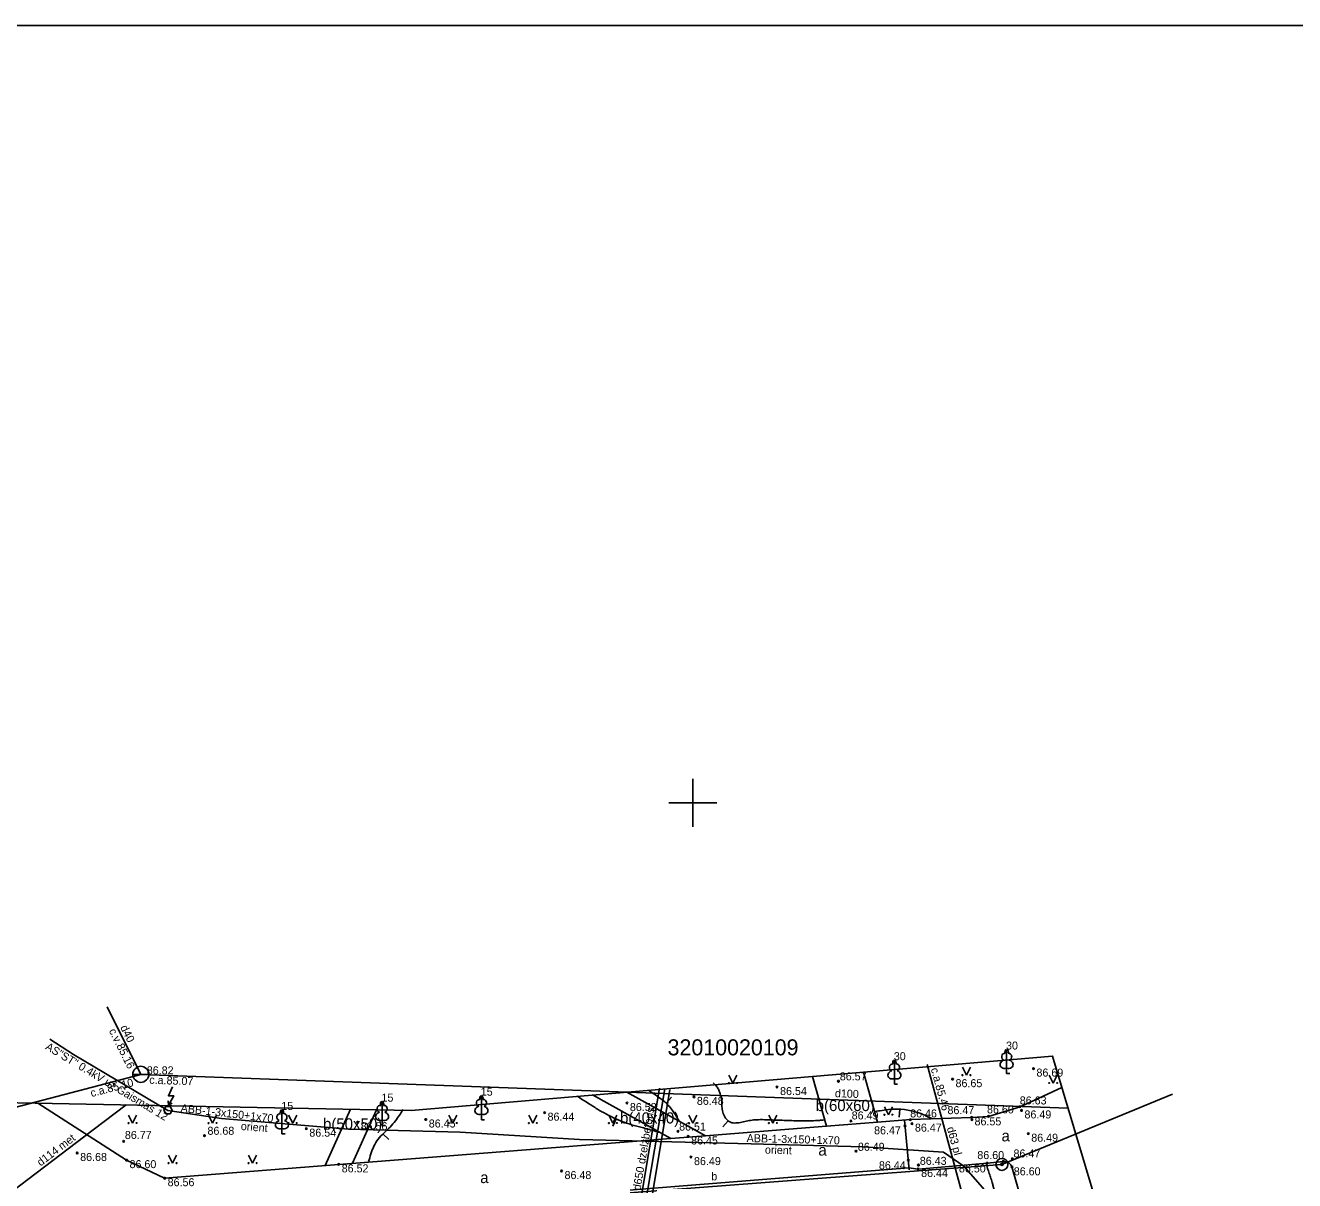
# Model space of a CAD drawing. Extents: x 576692 to 577659, y 273254 to 273799.
# Drawn here: x 576758.3 to 576837.6, y 273726.4 to 273798.6 of the extents above; entities that cross this region are included whole.
import ezdxf

# ---------------------------------------------------------------- set-up
doc = ezdxf.new("R2010")
doc.units = 0
for name, color, linetype in [('APGR_SARK_####_####_#', 7, 'Continuous'), ('APGS_ELEM_####_####_#', 7, 'Continuous'), ('APGS_VADP_ZSPR_####_I', 7, 'Continuous'), ('BUVE_COKL_####_####_#', 7, 'Continuous'), ('BUVE_EKAS_####_####_#', 7, 'Continuous'), ('BUVE_EKAS_BPAL_####_#', 7, 'Continuous'), ('BUVE_EKAS_RAKS_TKST_#', 7, 'Continuous'), ('BUVE_ELEM_####_####_#', 7, 'Continuous'), ('CELI_CAPM_####_####_#', 7, 'Continuous'), ('CELI_CMAL_####_####_#', 7, 'Continuous'), ('CELI_TAKA_####_####_#', 7, 'Continuous'), ('CKOM_ELEM_####_####_#', 7, 'Continuous'), ('DREN_RENE_####_####_#', 7, 'Continuous'), ('DREN_VADP_####_TKST_#', 7, 'Continuous'), ('GAZE_VADP_VSP1_TKST_#', 7, 'Continuous'), ('GAZE_VADP_ZSPD_####_#', 7, 'Continuous'), ('GEOD_SITP_####_TKST_#', 7, 'Continuous'), ('HIDT_REZV_####_TKST_#', 7, 'Continuous'), ('Level 50', 7, 'Continuous'), ('LKAN_ELEM_PAST_TKST_#', 7, 'Continuous'), ('LKAN_VADP_PAST_KONT_#', 7, 'Continuous'), ('RAMI_UZMR_####_####_#', 7, 'Continuous'), ('RELJ_ELEM_####_####_#', 7, 'Continuous'), ('SAKK_IZVK_####_TKST_#', 7, 'Continuous'), ('SAKT_ACRL_####_####_#', 7, 'Continuous'), ('SILT_VADP_DREN_TKST_#', 7, 'Continuous'), ('SILT_VADP_UDEN_####_#', 7, 'Continuous'), ('TERT_IZMT_####_TKST_#', 7, 'Continuous')]:
    doc.layers.add(name, color=color, linetype=linetype)

msp = doc.modelspace()

# ---------------------------------------------------------------- linework, layer by layer
at = {"layer": 'APGS_ELEM_####_####_#'}
for points in [[(576808.343, 273729.801), (576811.523, 273730.05)], [(576813.213, 273730.182), (576813.505, 273727.085)], [(576798.622, 273729.041), (576800.79, 273729.21)]]:
    msp.add_lwpolyline(points, dxfattribs=at)
at = {"layer": 'BUVE_COKL_####_####_#'}
msp.add_line((576767.237, 273731.109), (576767.478, 273731.248), dxfattribs=at)
msp.add_lwpolyline([(576767.486, 273732.271), (576767.237, 273731.708), (576767.573, 273731.708), (576767.237, 273731.109), (576767.215, 273731.379)], dxfattribs=at)
msp.add_lwpolyline([(576767.081, 273730.579), (576767.347, 273730.579), (576767.48, 273730.809), (576767.347, 273731.04), (576767.081, 273731.04), (576766.948, 273730.809)], close=True, dxfattribs=at)
at = {"layer": 'BUVE_EKAS_####_####_#'}
for points in [[(576820.432, 273731.022), (576823.048, 273732.211)], [(576820.432, 273731.022), (576818.464, 273730.417), (576817.404, 273730.353), (576813.584, 273730.211)], [(576823.427, 273715.093), (576821.479, 273721.857), (576819.925, 273727.261), (576819.855, 273727.386), (576819.726, 273727.51), (576819.587, 273727.575), (576819.389, 273727.607), (576818.379, 273727.495)], [(576814.067, 273727.128), (576818.379, 273727.495)]]:
    msp.add_lwpolyline(points, dxfattribs=at)
at = {"layer": 'BUVE_EKAS_RAKS_TKST_#'}
for radius in [0.375, 0.0702]:
    msp.add_circle((576819.3, 273727.418), radius, dxfattribs=at)
at = {"layer": 'CELI_CAPM_####_####_#'}
for p, q in [((576798.622, 273729.041), (576793.736, 273731.752)), ((576800.79, 273729.21), (576795.882, 273731.933)), ((576777.024, 273727.35), (576778.604, 273730.863)), ((576778.729, 273727.485), (576780.234, 273730.832))]:
    msp.add_line(p, q, dxfattribs=at)
for points in [[(576811.523, 273730.05), (576810.649, 273733.185)], [(576808.343, 273729.801), (576807.474, 273732.916)], [(576759.086, 273731.24), (576764.625, 273727.682), (576767.004, 273726.553), (576777.877, 273727.418)], [(576813.584, 273730.211), (576811.523, 273730.05)], [(576808.343, 273729.801), (576800.79, 273729.21)], [(576798.622, 273729.041), (576777.877, 273727.418)], [(576814.067, 273727.128), (576813.495, 273727.195), (576767.297, 273723.51)]]:
    msp.add_lwpolyline(points, dxfattribs=at)
at = {"layer": 'CELI_TAKA_####_####_#'}
msp.add_lwpolyline([(576733.342, 273685.822), (576746.079, 273731.492), (576782.392, 273730.79), (576822.461, 273734.186), (576841.308, 273671.168)], dxfattribs=at)
at = {"layer": 'CKOM_ELEM_####_####_#'}
for p, q in [((576800, 273751.5), (576800, 273750)), ((576798.5, 273750), (576800, 273750)), ((576800, 273750), (576800, 273748.5)), ((576800, 273750), (576801.5, 273750))]:
    msp.add_line(p, q, dxfattribs=at)
at = {"layer": 'DREN_VADP_####_TKST_#'}
msp.add_line((576765.017, 273733.042), (576766.017, 273733.042), dxfattribs=at)
msp.add_circle((576765.517, 273733.042), 0.5, dxfattribs=at)
at = {"layer": 'GAZE_VADP_VSP1_TKST_#'}
for points in [[(576814.623, 273733.653), (576817.063, 273724.657), (576818.037, 273722.502), (576819.666, 273719.476), (576820.185, 273717.745), (576820.81, 273714.191), (576823.447, 273704.354), (576823.628, 273703.505), (576826.691, 273690.106), (576827.562, 273685.648), (576828.56, 273678.773), (576829.128, 273672.447), (576829.408, 273667.426), (576830.516, 273663.952), (576831.144, 273662.885), (576833.216, 273660.013), (576833.933, 273659.148), (576834.717, 273657.795), (576836.208, 273653.892), (576836.372, 273653.396)], [(576743.724, 273723.045), (576755.429, 273724.417), (576755.806, 273724.464), (576758.457, 273726.481), (576762.543, 273729.585), (576764.59, 273731.134)]]:
    msp.add_lwpolyline(points, dxfattribs=at)
at = {"layer": 'GEOD_SITP_####_TKST_#'}
for p, q in [((576798.661, 273731.615), (576798.319, 273731.25)), ((576812.877, 273730.375), (576812.917, 273730.874)), ((576795, 273729.796), (576795.204, 273730.252)), ((576801.877, 273729.757), (576802.201, 273730.137)), ((576780.998, 273728.971), (576780.642, 273729.322))]:
    msp.add_line(p, q, dxfattribs=at)
for points in [[(576808.164, 273730.186), (576807.907, 273730.165), (576806.925, 273730.136), (576805.941, 273730.158), (576804.957, 273730.193), (576803.973, 273730.204), (576803.604, 273730.166), (576803.237, 273730.09), (576802.871, 273730.022), (576802.688, 273730.005), (576802.505, 273730.007), (576802.344, 273730.049), (576802.198, 273730.14), (576802.071, 273730.269), (576802.017, 273730.343), (576801.969, 273730.421), (576801.848, 273730.769), (576801.81, 273731.128), (576801.786, 273731.486), (576801.706, 273731.828), (576801.663, 273731.943), (576801.617, 273732.058), (576801.493, 273732.267), (576801.273, 273732.515)], [(576792.768, 273731.679), (576793.896, 273730.961), (576794.171, 273730.791), (576794.452, 273730.629), (576795.031, 273730.332), (576795.628, 273730.078), (576795.781, 273730.022), (576795.934, 273729.97), (576796.244, 273729.875), (576796.917, 273729.693), (576797.589, 273729.506), (576797.953, 273729.403)], [(576799.129, 273730.146), (576799.016, 273730.33), (576798.902, 273730.512), (576798.661, 273730.862), (576798.39, 273731.181), (576798.074, 273731.452), (576797.244, 273732.038)], [(576781.901, 273730.841), (576781.42, 273730.145), (576781.08, 273729.746), (576780.698, 273729.377), (576780.34, 273728.994), (576780.074, 273728.551), (576779.744, 273727.588)], [(576814.993, 273730.271), (576814.774, 273730.343), (576814.536, 273730.454), (576814.298, 273730.568), (576814.047, 273730.656), (576813.627, 273730.757), (576813.205, 273730.839), (576812.364, 273730.863), (576811.81, 273730.786), (576811.365, 273730.721)], [(576824.528, 273711.558), (576824.474, 273711.587), (576823.964, 273712.214), (576823.512, 273712.574), (576823.21, 273712.807), (576823.006, 273712.994), (576822.611, 273713.472), (576822.269, 273713.994), (576822.198, 273714.131), (576822.133, 273714.27), (576822.024, 273714.556), (576821.496, 273716.251), (576820.976, 273717.946), (576820.466, 273719.643), (576819.969, 273721.344), (576819.962, 273721.368), (576819.648, 273722.553), (576819.347, 273723.742), (576819.047, 273724.93), (576818.739, 273726.117), (576818.712, 273726.214), (576818.615, 273726.533), (576818.509, 273726.849), (576818.405, 273727.167), (576818.315, 273727.483)]]:
    msp.add_spline(points, degree=3, dxfattribs=at)
at = {"layer": 'Level 50'}
msp.add_lwpolyline([(576795.9, 273718.255), (576798.242, 273732.133)], dxfattribs=at)
at = {"layer": 'LKAN_ELEM_PAST_TKST_#'}
for p, q in [((576816.83, 273733.493), (576817.08, 273732.993)), ((576817.08, 273732.993), (576817.33, 273733.493)), ((576819.596, 273733.436), (576819.596, 273733.089)), ((576802.25, 273733), (576802.5, 273732.5)), ((576802.5, 273732.5), (576802.75, 273733)), ((576812.586, 273732.771), (576812.586, 273732.424)), ((576812.586, 273732.424), (576812.786, 273732.424)), ((576819.596, 273733.089), (576819.796, 273733.089)), ((576822.25, 273733), (576822.5, 273732.5)), ((576822.5, 273732.5), (576822.75, 273733)), ((576811.959, 273731.022), (576812.209, 273730.522)), ((576812.209, 273730.522), (576812.459, 273731.022)), ((576764.75, 273730.5), (576765, 273730)), ((576765, 273730), (576765.25, 273730.5)), ((576769.75, 273730.5), (576770, 273730)), ((576770, 273730), (576770.25, 273730.5)), ((576774.75, 273730.5), (576775, 273730)), ((576775, 273730), (576775.25, 273730.5)), ((576780.586, 273730.184), (576780.586, 273729.837)), ((576784.75, 273730.5), (576785, 273730)), ((576785, 273730), (576785.25, 273730.5)), ((576786.788, 273730.556), (576786.788, 273730.209)), ((576786.788, 273730.209), (576786.988, 273730.209)), ((576789.75, 273730.5), (576790, 273730)), ((576790, 273730), (576790.25, 273730.5)), ((576794.75, 273730.5), (576795, 273730)), ((576795, 273730), (576795.25, 273730.5)), ((576799.75, 273730.5), (576800, 273730)), ((576800, 273730), (576800.25, 273730.5)), ((576804.75, 273730.5), (576805, 273730)), ((576805, 273730), (576805.25, 273730.5)), ((576774.331, 273729.664), (576774.331, 273729.317)), ((576774.331, 273729.317), (576774.531, 273729.317)), ((576780.586, 273729.837), (576780.786, 273729.837)), ((576767.25, 273728), (576767.5, 273727.5)), ((576767.5, 273727.5), (576767.75, 273728)), ((576772.25, 273728), (576772.5, 273727.5)), ((576772.5, 273727.5), (576772.75, 273728))]:
    msp.add_line(p, q, dxfattribs=at)
for points in [[(576812.586, 273733.924), (576812.586, 273732.771)], [(576819.596, 273734.589), (576819.596, 273733.436)], [(576819.686, 273734.357), (576819.685, 273734.358)], [(576812.676, 273733.692), (576812.675, 273733.693)], [(576786.788, 273731.709), (576786.788, 273730.556)], [(576774.331, 273730.817), (576774.331, 273729.664)], [(576780.586, 273731.337), (576780.586, 273730.184)], [(576780.676, 273731.105), (576780.675, 273731.106)], [(576786.878, 273731.477), (576786.877, 273731.478)], [(576774.421, 273730.585), (576774.42, 273730.586)]]:
    msp.add_lwpolyline(points, dxfattribs=at)
for centre, radius in [((576802.25, 273732.5), 0.028), ((576802.75, 273732.5), 0.0263), ((576816.83, 273732.993), 0.028), ((576817.33, 273732.993), 0.0263), ((576822.25, 273732.5), 0.028), ((576822.75, 273732.5), 0.0263), ((576764.75, 273730), 0.028), ((576765.25, 273730), 0.0263), ((576769.75, 273730), 0.028), ((576770.25, 273730), 0.0263), ((576774.75, 273730), 0.028), ((576775.25, 273730), 0.0263), ((576784.75, 273730), 0.028), ((576785.25, 273730), 0.0263), ((576789.75, 273730), 0.028), ((576790.25, 273730), 0.0263), ((576794.75, 273730), 0.028), ((576795.25, 273730), 0.0263), ((576799.75, 273730), 0.028), ((576800.25, 273730), 0.0263), ((576804.75, 273730), 0.028), ((576805.25, 273730), 0.0263), ((576811.959, 273730.521), 0.028), ((576812.459, 273730.521), 0.0263), ((576767.25, 273727.5), 0.028), ((576767.75, 273727.5), 0.0263), ((576772.25, 273727.5), 0.028), ((576772.75, 273727.5), 0.0263)]:
    msp.add_circle(centre, radius, dxfattribs=at)
for centre, major_axis, ratio, start_param, end_param in [((576812.586, 273733.774), (0, -0.15), 0.707107, 3.14537, 5.287485), ((576812.586, 273733.774), (0, -0.15), 0.707107, 0.995701, 3.137816), ((576819.506, 273733.682), (0.307, 0.095), 0.814445, 1.570796, 4.752015), ((576819.468, 273734.144), (-0.039, -0.212), 0.861323, 3.141593, 6.283185), ((576819.596, 273734.439), (0, -0.15), 0.707107, 3.14537, 5.287485), ((576819.596, 273734.439), (0, -0.15), 0.707107, 0.995701, 3.137816), ((576819.686, 273733.682), (-0.307, 0.095), 0.814445, 1.531171, 4.712389), ((576819.724, 273734.144), (0.039, -0.212), 0.861323, 0, 3.141593), ((576812.496, 273733.017), (0.307, 0.095), 0.814445, 1.570796, 4.752015), ((576812.458, 273733.479), (-0.039, -0.212), 0.861323, 3.141593, 6.283185), ((576812.676, 273733.017), (-0.307, 0.095), 0.814445, 1.531171, 4.712389), ((576812.714, 273733.479), (0.039, -0.212), 0.861323, 0, 3.141593), ((576786.788, 273731.559), (0, -0.15), 0.707107, 3.14537, 5.287485), ((576786.788, 273731.559), (0, -0.15), 0.707107, 0.995701, 3.137816), ((576774.331, 273730.667), (0, -0.15), 0.707107, 3.14537, 5.287485), ((576774.331, 273730.667), (0, -0.15), 0.707107, 0.995701, 3.137816), ((576780.458, 273730.892), (-0.039, -0.212), 0.861323, 3.141593, 6.283185), ((576780.586, 273731.187), (0, -0.15), 0.707107, 3.14537, 5.287485), ((576780.586, 273731.187), (0, -0.15), 0.707107, 0.995701, 3.137816), ((576780.714, 273730.892), (0.039, -0.212), 0.861323, 0, 3.141593), ((576786.698, 273730.802), (0.307, 0.095), 0.814445, 1.570796, 4.752015), ((576786.66, 273731.264), (-0.039, -0.212), 0.861323, 3.141593, 6.283185), ((576786.878, 273730.802), (-0.307, 0.095), 0.814445, 1.531171, 4.712389), ((576786.916, 273731.264), (0.039, -0.212), 0.861323, 0, 3.141593), ((576774.241, 273729.91), (0.307, 0.095), 0.814445, 1.570796, 4.752015), ((576774.203, 273730.372), (-0.039, -0.212), 0.861323, 3.141593, 6.283185), ((576774.421, 273729.91), (-0.307, 0.095), 0.814445, 1.531171, 4.712389), ((576774.459, 273730.372), (0.039, -0.212), 0.861323, 0, 3.141593), ((576780.496, 273730.43), (0.307, 0.095), 0.814445, 1.570796, 4.752015), ((576780.676, 273730.43), (-0.307, 0.095), 0.814445, 1.531171, 4.712389)]:
    msp.add_ellipse(centre, major_axis=major_axis, ratio=ratio, start_param=start_param, end_param=end_param, dxfattribs=at)
at = {"layer": 'LKAN_VADP_PAST_KONT_#'}
for p, q in [((576797.922, 273732.188), (576795.58, 273718.309)), ((576798.563, 273732.079), (576796.221, 273718.201))]:
    msp.add_line(p, q, dxfattribs=at)
msp.add_lwpolyline([(576798.242, 273732.133), (576795.9, 273718.255)], dxfattribs=at)
at = {"layer": 'RAMI_UZMR_####_####_#'}
msp.add_lwpolyline([(576691.609, 273601.352), (576978.221, 273601.352), (576978.221, 273798.568), (576691.609, 273798.568)], close=True, dxfattribs=at)
at = {"layer": 'RELJ_ELEM_####_####_#'}
for centre in [(576821.272, 273733.402), (576809.09, 273732.613), (576816.217, 273732.74), (576800.061, 273731.634), (576805.257, 273732.247), (576795.877, 273731.25), (576820.432, 273731.022), (576820.523, 273730.787), (576779.061, 273730.051), (576783.315, 273730.221), (576790.734, 273730.649), (576809.875, 273730.133), (576813.584, 273730.211), (576813.68, 273729.963), (576817.404, 273730.353), (576817.433, 273730.205), (576818.464, 273730.417), (576769.493, 273729.213), (576775.855, 273729.649), (576799.065, 273729.481), (576799.702, 273729.162), (576813.247, 273729.821), (576820.946, 273729.334), (576764.444, 273728.859), (576761.542, 273728.13), (576764.625, 273727.682), (576799.882, 273727.873), (576810.191, 273728.243), (576813.449, 273727.681), (576819.389, 273727.607), (576819.949, 273727.76), (576777.877, 273727.418), (576791.795, 273726.999), (576814.067, 273727.128), (576814.087, 273727.372), (576818.379, 273727.495), (576819.925, 273727.261), (576767.004, 273726.553)]:
    msp.add_circle(centre, 0.05, dxfattribs=at)
at = {"layer": 'SAKK_IZVK_####_TKST_#'}
msp.add_lwpolyline([(576759.84, 273735.248), (576761.313, 273734.28), (576767.206, 273730.776), (576770.564, 273730.274), (576778.477, 273729.625), (576785.459, 273729.423), (576792.918, 273728.98), (576803.628, 273728.696), (576810.639, 273728.503), (576815.66, 273728.177), (576816.919, 273727.316), (576819.204, 273724.689), (576820.668, 273721.711), (576821.541, 273718.993), (576825.179, 273708.857), (576827.438, 273702.865), (576831.076, 273694.441), (576833.836, 273690.297), (576835.332, 273684.335), (576837.505, 273677.965), (576838.936, 273672.367), (576839.264, 273670.765)], dxfattribs=at)
at = {"layer": 'SAKT_ACRL_####_####_#'}
for points in [[(576765.517, 273733.041), (576763.404, 273737.264)], [(576765.517, 273733.041), (576741.492, 273726.751)], [(576765.517, 273733.041), (576823.432, 273730.938)]]:
    msp.add_lwpolyline(points, dxfattribs=at)
at = {"layer": 'SILT_VADP_UDEN_####_#'}
for points in [[(576829.949, 273731.794), (576819.3, 273727.418), (576775.79, 273724.09), (576773.75, 273720.17), (576743.03, 273718.32), (576735.14, 273689.6), (576722.81, 273698.708)], [(576776.102, 273646.342), (576764.98, 273676.18), (576762.24, 273683.67), (576762.48, 273692.95), (576765.79, 273703), (576773.75, 273720.17), (576775.79, 273724.09), (576819.3, 273727.418), (576829.949, 273731.794)]]:
    msp.add_lwpolyline(points, dxfattribs=at)

# ---------------------------------------------------------------- texts
at = {"layer": 'APGR_SARK_####_####_#'}
for s, p in [(' 30', (576819.371, 273734.589)), (' 30', (576812.361, 273733.924)), (' 15', (576780.361, 273731.337)), (' 15', (576786.563, 273731.709)), (' 15', (576774.106, 273730.817))]:
    msp.add_text(s, height=0.5, dxfattribs=at).set_placement(p)
at = {"layer": 'APGS_VADP_ZSPR_####_I'}
msp.add_text('b', height=0.5, dxfattribs=at).set_placement((576801.149, 273726.422))
at = {"layer": 'BUVE_EKAS_BPAL_####_#'}
msp.add_text('32010020109', height=1, dxfattribs=at).set_placement((576798.416, 273734.228))
at = {"layer": 'BUVE_ELEM_####_####_#'}
msp.add_text('  86.82', height=0.5, dxfattribs=at).set_placement((576765.517, 273733.041))
at = {"layer": 'CELI_CMAL_####_####_#'}
for s, p in [('b(60x60)', (576807.666, 273730.747)), ('b(50x50)', (576776.896, 273729.596)), ('b(40x40)', (576795.448, 273729.968)), ('a', (576819.274, 273728.853)), ('a', (576807.837, 273727.964)), ('a', (576786.713, 273726.248))]:
    msp.add_text(s, height=0.7, dxfattribs=at).set_placement(p)
at = {"layer": 'DREN_RENE_####_####_#'}
for s, rotation, p in [('AS"ST" 0.4kV uz Gaismas 12', 328.99206, (576759.51, 273734.637)), ('ABB-1-3x150+1x70', 353.44703, (576767.987, 273730.699)), ('orient', 355.31504, (576771.747, 273729.57)), ('ABB-1-3x150+1x70', 358.49481, (576803.353, 273728.817)), ('orient', 358.42766, (576804.493, 273728.09))]:
    msp.add_text(s, height=0.5, rotation=rotation, dxfattribs=at).set_placement(p)
at = {"layer": 'GAZE_VADP_ZSPD_####_#'}
for s, rotation, p in [('c.a.85.46', 285.17533, (576814.852, 273733.382)), ('d114 met', 37.2183, (576759.259, 273727.279)), ('d63 pl', 285.17533, (576815.852, 273729.693))]:
    msp.add_text(s, height=0.5, rotation=rotation, dxfattribs=at).set_placement(p)
at = {"layer": 'HIDT_REZV_####_TKST_#'}
for s, p in [(' 86.57', (576808.988, 273732.665)), (' 86.69', (576821.272, 273732.902)), (' 86.65', (576816.217, 273732.24)), (' 86.48', (576800.061, 273731.134)), (' 86.54', (576805.257, 273731.747)), (' 86.63', (576820.229, 273731.161)), (' 86.52', (576795.877, 273730.75)), (' 86.46', (576813.381, 273730.35)), (' 86.47', (576815.714, 273730.554)), (' 86.60', (576818.183, 273730.601)), (' 86.49', (576820.523, 273730.287)), (' 86.56', (576779.061, 273729.551)), (' 86.45', (576783.315, 273729.721)), (' 86.44', (576790.734, 273730.149)), (' 86.51', (576798.951, 273729.529)), (' 86.49', (576809.73, 273730.225)), (' 86.47', (576813.68, 273729.463)), (' 86.55', (576817.404, 273729.853)), (' 86.77', (576764.334, 273729.005)), (' 86.68', (576769.493, 273729.266)), (' 86.54', (576775.855, 273729.149)), (' 86.45', (576799.702, 273728.662)), (' 86.47', (576811.129, 273729.296)), (' 86.49', (576820.946, 273728.834)), (' 86.49', (576810.118, 273728.266)), (' 86.68', (576761.542, 273727.63)), (' 86.60', (576764.625, 273727.182)), (' 86.49', (576799.882, 273727.373)), (' 86.44', (576811.432, 273727.112)), (' 86.43', (576813.985, 273727.388)), (' 86.60', (576817.578, 273727.748)), (' 86.47', (576819.838, 273727.85)), (' 86.52', (576777.877, 273726.918)), (' 86.48', (576791.795, 273726.499)), (' 86.44', (576814.067, 273726.628)), (' 86.50', (576816.429, 273726.915)), (' 86.60', (576819.855, 273726.734)), (' 86.56', (576767.004, 273726.053))]:
    msp.add_text(s, height=0.5, dxfattribs=at).set_placement(p)
at = {"layer": 'SILT_VADP_DREN_TKST_#'}
for s, rotation, p in [('c.v.85.16', 296.57831, (576763.507, 273735.757)), ('d40', 296.57831, (576764.216, 273735.976)), ('c.a.85.10', 14.67333, (576762.439, 273731.619)), ('c.a.85.07', 357.92007, (576766.038, 273732.457)), ('d100', 357.92007, (576808.863, 273731.617))]:
    msp.add_text(s, height=0.5, rotation=rotation, dxfattribs=at).set_placement(p)
at = {"layer": 'TERT_IZMT_####_TKST_#'}
msp.add_text('d650 dzelzbetons', height=0.5, rotation=80.42007, dxfattribs=at).set_placement((576796.728, 273725.767))

doc.saveas('drawing.dxf')
